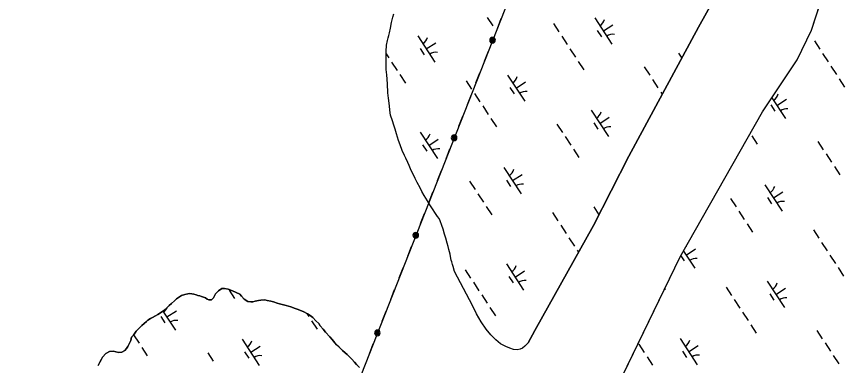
# Model space of a CAD drawing. Extents: x 3945642 to 3966284, y 206476 to 228921.
# Drawn here: x 3957545 to 3958866, y 220842 to 221398 of the extents above; entities that cross this region are included whole.
import ezdxf

# ---------------------------------------------------------------- set-up
doc = ezdxf.new("R2010")
doc.units = 0
for name, color, linetype in [('V-TOPO-SHOR', 7, 'Continuous'), ('V-UTIL-LINE', 7, 'Continuous'), ('V-WETL-SWMP', 7, 'Continuous')]:
    doc.layers.add(name, color=color, linetype=linetype)

msp = doc.modelspace()

# ---------------------------------------------------------------- linework, layer by layer
at = {"layer": 'V-TOPO-SHOR'}
for points in [[(3958472.4, 220725), (3958501.3, 220805.7), (3958603.2, 221015.4), (3958734.4, 221246.1), (3958789.4, 221329.3), (3958812.4, 221376.3), (3958839.5, 221460.4), (3958872.1, 221529.4), (3958896.4, 221579.2), (3958946, 221669.6), (3958996.9, 221748.7), (3959062.9, 221867.4), (3959094.1, 221941.9), (3959128.6, 222038.8), (3959174.1, 222148), (3959206.2, 222212.4), (3959232.8, 222258.1), (3959243.5, 222276)], [(3958464.8, 221065.3), (3958521.1, 221175.8), (3958632.1, 221381), (3958708.3, 221517.6), (3958728, 221556.4), (3958733.1, 221576.5), (3958734.5, 221607.6), (3958736.4, 221635), (3958736.4, 221646.9), (3958736, 221662), (3958734.6, 221677.1), (3958734.2, 221687.2), (3958728, 221717.2)], [(3958243.5, 220992), (3958241.1, 220999.6), (3958239.8, 221002.8), (3958238.8, 221007.1), (3958238.1, 221010.1), (3958237.1, 221015.7), (3958236.4, 221019.6), (3958234, 221026.8), (3958233, 221031.8), (3958231.3, 221037), (3958229.3, 221044.9), (3958227.3, 221051.2), (3958225, 221059.4), (3958223.3, 221065), (3958220.3, 221072.5), (3958218.6, 221076.1), (3958216.3, 221079.7), (3958212, 221085.6), (3958209, 221090.2), (3958203.7, 221098.1), (3958200, 221104.3), (3958194.7, 221113.2), (3958191.4, 221119.4), (3958188.4, 221125), (3958184, 221133.8), (3958180.7, 221139.8), (3958177, 221148), (3958174.4, 221152.9), (3958171, 221160.8), (3958168.7, 221165.4), (3958165.7, 221172.2), (3958163.4, 221176.8), (3958160, 221184.4), (3958156.4, 221193.9), (3958154, 221200.8), (3958151, 221211.3), (3958148.7, 221218.9), (3958146.3, 221224.8), (3958144.3, 221232), (3958141.3, 221241.2), (3958140.2, 221249.1), (3958139.5, 221256), (3958137.8, 221267.9), (3958137.1, 221276.7), (3958136.7, 221290.9), (3958135.6, 221305), (3958134.6, 221313.9), (3958134.6, 221322.5), (3958134.5, 221335.3), (3958134.4, 221342.6), (3958135, 221352.4), (3958136.6, 221360), (3958137.6, 221364), (3958138.6, 221367.9), (3958139.5, 221371.9), (3958141.1, 221379.5), (3958142.7, 221388.7), (3958145, 221396.9), (3958146.6, 221402.5)], [(3958360.9, 220878.4), (3958371.4, 220897.8), (3958464.8, 221065.3)], [(3958360.9, 220878.4), (3958355.4, 220872.8), (3958351.6, 220869.6), (3958347.8, 220867.9), (3958343.4, 220867.2), (3958337.2, 220867.7), (3958331.3, 220869.7), (3958325.1, 220872.1), (3958316.6, 220876.4), (3958309, 220882.8), (3958301.3, 220890.9), (3958293.5, 220900), (3958285.6, 220911.4), (3958278.1, 220924.4), (3958271.7, 220937.8), (3958243.5, 220992)], [(3957866.9, 220961.3), (3957862.4, 220956.2), (3957859.1, 220950.1), (3957855.7, 220946.8), (3957851.9, 220946.5), (3957849.1, 220947.6), (3957846.2, 220949.9), (3957840.1, 220952.2), (3957837.2, 220953), (3957834.2, 220953.7), (3957831.3, 220954.6), (3957827.9, 220955.7), (3957821.2, 220956.6), (3957818.2, 220956.2), (3957813.4, 220955.1), (3957808.1, 220953.4), (3957804.9, 220951.7), (3957800.3, 220948.1), (3957797.2, 220945.3), (3957792.3, 220940.7), (3957788.7, 220937.6), (3957785.2, 220934.5), (3957779.8, 220929.9), (3957776.2, 220926.9), (3957770.6, 220923.1), (3957766.8, 220921.1), (3957761.7, 220918.6), (3957758.6, 220917), (3957754.7, 220914.5), (3957752.2, 220912.2), (3957748.5, 220908.9), (3957745.1, 220905.7), (3957742.9, 220903.6), (3957739.7, 220900.6), (3957736.1, 220896.6), (3957731.6, 220890.5), (3957728.5, 220887.1), (3957727.1, 220882), (3957725.5, 220877.8), (3957722.4, 220872.6), (3957720.6, 220869.4), (3957717.8, 220866), (3957713, 220863.5), (3957708, 220863), (3957703.4, 220863.9), (3957699.8, 220864.7), (3957693.5, 220864.2), (3957687.4, 220861.1), (3957682.2, 220855.3), (3957680.7, 220852.4), (3957678, 220847.3), (3957675.4, 220841.9)], [(3958091.8, 220838.8), (3958087.1, 220843.9), (3958083.9, 220847.2), (3958079.6, 220852.1), (3958076.5, 220855.3), (3958072.2, 220859.7), (3958069.2, 220862.2), (3958064.8, 220866.1), (3958062.2, 220868.5), (3958059.5, 220871.1), (3958055.3, 220875.2), (3958052.5, 220878.4), (3958048, 220883.5), (3958044.3, 220887.6), (3958037.7, 220895), (3958034, 220899.8), (3958029.2, 220905.5), (3958027.1, 220908.8), (3958022.1, 220913), (3958017.2, 220918.3), (3958013, 220921.7), (3958009, 220924.2), (3958002.9, 220927.7), (3957994.1, 220931.2), (3957989.3, 220933), (3957982.3, 220935.4), (3957974.9, 220937.6), (3957970.5, 220938.9), (3957964.4, 220940.5), (3957960.4, 220941.6), (3957954.5, 220943.3), (3957950.7, 220944.4), (3957944.9, 220945.7), (3957940.9, 220946.6), (3957934.7, 220946.4), (3957930.9, 220945.7), (3957925.3, 220944.5), (3957921.8, 220943.6), (3957918.6, 220943.3), (3957913.9, 220944.2), (3957908, 220947.8), (3957903.9, 220952.7), (3957901.1, 220955.6), (3957895.3, 220958.5), (3957889.5, 220960.8), (3957882.6, 220963.5), (3957876.7, 220965), (3957872.6, 220964.5), (3957866.9, 220961.3)]]:
    msp.add_lwpolyline(points, dxfattribs=at)
at = {"layer": 'V-UTIL-LINE'}
for points in [[(3958881.3, 222827.3), (3957109.9, 218327), (3961480.2, 211741.6)], [(3958317.2, 221394.3), (3958311, 221378.5)], [(3958303.9, 221360.3), (3958305.3, 221360.7), (3958304.4, 221361.4), (3958303.1, 221361.1), (3958302.7, 221359.7), (3958304.2, 221359), (3958306.4, 221359.9), (3958306.3, 221362), (3958304.3, 221363.4), (3958302.2, 221362.6), (3958301, 221360.8), (3958301.7, 221358.5), (3958304.2, 221357.3), (3958308, 221358.7), (3958308.4, 221360.4), (3958308, 221362.1), (3958307, 221363.6), (3958305.5, 221364.5), (3958303.8, 221364.8), (3958302.1, 221364.5), (3958300.6, 221363.5), (3958299.7, 221362), (3958299.4, 221360.2), (3958299.7, 221358.5), (3958300.7, 221357.1), (3958302.2, 221356.1), (3958303.9, 221355.8), (3958305.7, 221356.2), (3958307.1, 221357.2), (3958308, 221358.7)], [(3958296.7, 221342.2), (3958290.5, 221326.4)], [(3958283.2, 221307.7), (3958276.9, 221291.9)], [(3958269.6, 221273.3), (3958263.4, 221257.5)], [(3958256.1, 221238.9), (3958249.8, 221223.1)], [(3958242.7, 221204.9), (3958244.1, 221205.3), (3958243.2, 221206), (3958241.9, 221205.7), (3958241.5, 221204.3), (3958243.1, 221203.6), (3958245.2, 221204.5), (3958245.1, 221206.6), (3958243.2, 221208), (3958241, 221207.2), (3958239.8, 221205.4), (3958240.5, 221203.1), (3958243, 221201.9), (3958246.9, 221203.3), (3958247.2, 221205), (3958246.8, 221206.7), (3958245.8, 221208.2), (3958244.3, 221209.1), (3958242.6, 221209.4), (3958240.9, 221209.1), (3958239.5, 221208.1), (3958238.5, 221206.6), (3958238.2, 221204.9), (3958238.6, 221203.1), (3958239.6, 221201.7), (3958241, 221200.7), (3958242.8, 221200.4), (3958244.5, 221200.8), (3958245.9, 221201.8), (3958246.9, 221203.3)], [(3958235.5, 221186.8), (3958229.3, 221171)], [(3958222, 221152.3), (3958215.8, 221136.5)], [(3958208.4, 221117.9), (3958202.2, 221102.1)], [(3958194.9, 221083.5), (3958188.7, 221067.7)], [(3958181.5, 221049.5), (3958182.9, 221049.9), (3958182.1, 221050.6), (3958180.7, 221050.3), (3958180.4, 221048.9), (3958181.9, 221048.2), (3958184.1, 221049.1), (3958184, 221051.2), (3958182, 221052.7), (3958179.9, 221051.8), (3958178.6, 221050), (3958179.4, 221047.7), (3958181.9, 221046.5), (3958185.7, 221047.9), (3958186, 221049.6), (3958185.7, 221051.3), (3958184.7, 221052.8), (3958183.2, 221053.7), (3958181.4, 221054), (3958179.7, 221053.7), (3958178.3, 221052.7), (3958177.3, 221051.2), (3958177, 221049.5), (3958177.4, 221047.7), (3958178.4, 221046.3), (3958179.9, 221045.3), (3958181.6, 221045), (3958183.3, 221045.4), (3958184.8, 221046.4), (3958185.7, 221047.9)], [(3958174.4, 221031.4), (3958168.2, 221015.6)], [(3958160.8, 220997), (3958154.6, 220981.1)], [(3958147.3, 220962.5), (3958141, 220946.7)], [(3958133.7, 220928.1), (3958127.5, 220912.3)], [(3958120.4, 220894.1), (3958121.8, 220894.5), (3958120.9, 220895.2), (3958119.6, 220894.9), (3958119.2, 220893.5), (3958120.7, 220892.8), (3958122.9, 220893.7), (3958122.8, 220895.8), (3958120.8, 220897.3), (3958118.7, 220896.5), (3958117.5, 220894.6), (3958118.2, 220892.3), (3958120.7, 220891.2), (3958124.5, 220892.5), (3958124.9, 220894.2), (3958124.5, 220895.9), (3958123.5, 220897.4), (3958122, 220898.3), (3958120.3, 220898.6), (3958118.6, 220898.3), (3958117.1, 220897.3), (3958116.2, 220895.8), (3958115.9, 220894.1), (3958116.2, 220892.3), (3958117.2, 220890.9), (3958118.7, 220890), (3958120.4, 220889.6), (3958122.2, 220890), (3958123.6, 220891), (3958124.5, 220892.5)], [(3958113.2, 220876), (3958107, 220860.2)]]:
    msp.add_lwpolyline(points, dxfattribs=at)
at = {"layer": 'V-WETL-SWMP'}
for p, q in [((3958812.4, 221376.3), (3958839.5, 221460.4)), ((3958295.3, 221396.6), (3958304.1, 221383.2)), ((3958466.8, 221396), (3958494.2, 221354.2)), ((3958401, 221386.9), (3958409.8, 221373.5)), ((3958470.8, 221375.9), (3958477.3, 221365.9)), ((3958480.5, 221375.1), (3958495.6, 221385)), ((3958789.4, 221329.3), (3958812.4, 221376.3)), ((3958184.6, 221367.4), (3958212, 221325.6)), ((3958414.2, 221366.8), (3958422.9, 221353.5)), ((3958198.3, 221346.5), (3958213.3, 221356.4)), ((3958816.8, 221359.3), (3958825.6, 221345.9)), ((3958134.5, 221338.6), (3958138.7, 221332.2)), ((3958188.6, 221347.3), (3958195.1, 221337.3)), ((3958427.3, 221346.8), (3958436.1, 221333.4)), ((3958600.4, 221339.8), (3958605.6, 221331.9)), ((3958830, 221339.2), (3958838.7, 221325.8)), ((3958143.1, 221325.5), (3958151.8, 221312.1)), ((3958440.5, 221326.7), (3958449.2, 221313.3)), ((3958734.4, 221246.1), (3958789.4, 221329.3)), ((3958545.7, 221318), (3958554.5, 221304.6)), ((3958843.1, 221319.2), (3958851.9, 221305.8)), ((3958156.2, 221305.5), (3958165, 221292.1)), ((3958327.7, 221304.9), (3958355.1, 221263.1)), ((3958558.8, 221297.9), (3958567.6, 221284.5)), ((3958856.3, 221299.1), (3958865, 221285.7)), ((3958261.9, 221295.8), (3958270.6, 221282.4)), ((3958331.6, 221284.8), (3958338.2, 221274.7)), ((3958341.4, 221284), (3958356.4, 221293.8)), ((3958275, 221275.7), (3958283.8, 221262.3)), ((3958572, 221277.8), (3958574.4, 221274.2)), ((3958747.4, 221257.2), (3958754, 221247.1)), ((3958749.2, 221268.5), (3958770.9, 221235.5)), ((3958757.2, 221256.4), (3958772.2, 221266.2)), ((3958288.2, 221255.6), (3958296.9, 221242.2)), ((3958461.3, 221248.7), (3958488.7, 221206.8)), ((3958603.2, 221015.4), (3958734.4, 221246.1)), ((3958301.3, 221235.5), (3958310.1, 221222.2)), ((3958475, 221227.8), (3958490, 221237.6)), ((3958406.6, 221226.8), (3958415.3, 221213.5)), ((3958465.2, 221228.6), (3958471.8, 221218.5)), ((3958188.5, 221213.7), (3958215.9, 221171.9)), ((3958419.7, 221206.8), (3958428.5, 221193.4)), ((3958717.1, 221207.9), (3958725.9, 221194.5)), ((3958192.5, 221193.6), (3958199.1, 221183.6)), ((3958202.2, 221192.8), (3958217.3, 221202.7)), ((3958822.4, 221199.2), (3958831.1, 221185.8)), ((3958432.9, 221186.7), (3958441.6, 221173.3)), ((3958835.5, 221179.1), (3958844.3, 221165.8)), ((3958322.1, 221157.5), (3958349.5, 221115.7)), ((3958848.7, 221159.1), (3958857.4, 221145.7)), ((3958326.1, 221137.4), (3958332.6, 221127.4)), ((3958335.8, 221136.6), (3958350.9, 221146.5)), ((3958267.4, 221135.7), (3958276.2, 221122.3)), ((3958737.9, 221129.9), (3958765.3, 221088.1)), ((3958280.6, 221115.6), (3958289.3, 221102.2)), ((3958751.6, 221109), (3958766.7, 221118.9)), ((3958683.2, 221108.1), (3958692, 221094.7)), ((3958741.9, 221109.8), (3958748.4, 221099.7)), ((3958293.7, 221095.5), (3958302.5, 221082.1)), ((3958399.4, 221085.9), (3958408.2, 221072.5)), ((3958465.2, 221095), (3958473.5, 221082.3)), ((3958696.4, 221088), (3958705.1, 221074.6)), ((3958469.1, 221074.9), (3958469.4, 221074.4)), ((3958412.5, 221065.8), (3958421.3, 221052.4)), ((3958709.5, 221067.9), (3958718.3, 221054.5)), ((3958815.2, 221058.2), (3958824, 221044.9)), ((3958425.7, 221045.7), (3958434.5, 221032.3)), ((3958828.3, 221038.2), (3958837.1, 221024.8)), ((3958438.8, 221025.6), (3958440.9, 221022.4)), ((3958608.2, 221024.3), (3958626.2, 220996.9)), ((3958612.5, 221017.8), (3958627.5, 221027.7)), ((3958501.3, 220805.7), (3958603.2, 221015.4)), ((3958604, 221016.8), (3958609.3, 221008.6)), ((3958841.5, 221018.1), (3958850.3, 221004.7)), ((3958260.3, 220994.7), (3958269, 220981.3)), ((3958326, 221003.8), (3958353.4, 220962)), ((3958339.7, 220982.9), (3958354.8, 220992.8)), ((3958854.6, 220998), (3958863.4, 220984.6)), ((3958330, 220983.7), (3958336.6, 220973.7)), ((3958273.4, 220974.6), (3958282.2, 220961.2)), ((3958676.1, 220967.1), (3958684.8, 220953.7)), ((3958741.8, 220976.2), (3958769.2, 220934.4)), ((3957883.9, 220962.1), (3957892.7, 220948.7)), ((3958286.6, 220954.6), (3958295.3, 220941.2)), ((3958578.4, 220964.5), (3958579.2, 220963.4)), ((3958745.8, 220956.1), (3958752.4, 220946.1)), ((3958755.5, 220955.3), (3958770.6, 220965.2)), ((3958689.2, 220947), (3958698, 220933.6)), ((3957778.6, 220928.9), (3957798.5, 220898.5)), ((3957784.8, 220919.4), (3957799.9, 220929.2)), ((3958299.7, 220934.5), (3958308.5, 220921.1)), ((3958702.4, 220926.9), (3958711.1, 220913.6)), ((3957775.1, 220920.2), (3957781.6, 220910.1)), ((3958007.8, 220924.9), (3958011.1, 220919.9)), ((3958015.4, 220913.2), (3958024.2, 220899.8)), ((3958715.5, 220906.9), (3958724.3, 220893.5)), ((3957731.8, 220890.7), (3957740.4, 220877.6)), ((3958820.7, 220898.1), (3958829.5, 220884.8)), ((3957904.7, 220884.1), (3957932.1, 220842.2)), ((3958536.9, 220875.9), (3958545.7, 220862.6)), ((3958602.7, 220885.1), (3958630.1, 220843.2)), ((3958616.4, 220864.1), (3958631.5, 220874)), ((3958833.9, 220878.1), (3958842.7, 220864.7)), ((3957744.8, 220870.9), (3957753.5, 220857.6)), ((3957850, 220862.2), (3957858.8, 220848.8)), ((3957908.7, 220863.9), (3957915.2, 220853.9)), ((3957918.4, 220863.2), (3957933.5, 220873)), ((3958606.7, 220864.9), (3958613.2, 220854.9)), ((3958550.1, 220855.9), (3958558.8, 220842.5)), ((3958847, 220858), (3958855.8, 220844.6))]:
    msp.add_line(p, q, dxfattribs=at)
for points in [[(3958708.3, 221517.6), (3958632.1, 221381), (3958521.1, 221175.8), (3958464.8, 221065.3), (3958371.4, 220897.8), (3958360.9, 220878.4), (3958355.4, 220872.8), (3958351.6, 220869.6), (3958347.8, 220867.9), (3958343.4, 220867.2), (3958337.2, 220867.7), (3958331.3, 220869.7), (3958325.1, 220872.1), (3958316.6, 220876.4), (3958309, 220882.8), (3958301.3, 220890.9), (3958293.5, 220900), (3958285.6, 220911.4), (3958278.1, 220924.4), (3958271.7, 220937.8), (3958243.5, 220992), (3958241.1, 220999.6), (3958239.8, 221002.8), (3958238.8, 221007.1), (3958238.1, 221010.1), (3958237.1, 221015.7), (3958236.4, 221019.6), (3958234, 221026.8), (3958233, 221031.8), (3958231.3, 221037), (3958229.3, 221044.9), (3958227.3, 221051.2), (3958225, 221059.4), (3958223.3, 221065), (3958220.3, 221072.5), (3958218.6, 221076.1), (3958216.3, 221079.7), (3958212, 221085.6), (3958209, 221090.2), (3958203.7, 221098.1), (3958200, 221104.3), (3958194.7, 221113.2), (3958191.4, 221119.4), (3958188.4, 221125), (3958184, 221133.8), (3958180.7, 221139.8), (3958177, 221148), (3958174.4, 221152.9), (3958171, 221160.8), (3958168.7, 221165.4), (3958165.7, 221172.2), (3958163.4, 221176.8), (3958160, 221184.4), (3958156.4, 221193.9), (3958154, 221200.8), (3958151, 221211.3), (3958148.7, 221218.9), (3958146.3, 221224.8), (3958144.3, 221232), (3958141.3, 221241.2), (3958140.2, 221249.1), (3958139.5, 221256), (3958137.8, 221267.9), (3958137.1, 221276.7), (3958136.7, 221290.9), (3958135.6, 221305), (3958134.6, 221313.9), (3958134.6, 221322.5), (3958134.5, 221335.3), (3958134.4, 221342.6), (3958135, 221352.4), (3958136.6, 221360), (3958137.6, 221364), (3958138.6, 221367.9), (3958139.5, 221371.9)], [(3958139.5, 221371.9), (3958141.1, 221379.5), (3958142.7, 221388.7), (3958145, 221396.9), (3958146.6, 221402.5)], [(3957675.4, 220841.9), (3957678, 220847.3), (3957680.7, 220852.4), (3957682.2, 220855.3), (3957687.4, 220861.1), (3957693.5, 220864.2), (3957699.8, 220864.7), (3957703.4, 220863.9), (3957708, 220863), (3957713, 220863.5), (3957717.8, 220866), (3957720.6, 220869.4), (3957722.4, 220872.6), (3957725.5, 220877.8), (3957727.1, 220882), (3957728.5, 220887.1), (3957731.6, 220890.5), (3957736.1, 220896.6), (3957739.7, 220900.6), (3957742.9, 220903.6), (3957745.1, 220905.7), (3957748.5, 220908.9), (3957752.2, 220912.2), (3957754.7, 220914.5), (3957758.6, 220917), (3957761.7, 220918.6), (3957766.8, 220921.1), (3957770.6, 220923.1), (3957776.2, 220926.9), (3957779.8, 220929.9), (3957785.2, 220934.5), (3957788.7, 220937.6), (3957792.3, 220940.7), (3957797.2, 220945.3), (3957800.3, 220948.1), (3957804.9, 220951.7), (3957808.1, 220953.4), (3957813.4, 220955.1), (3957818.2, 220956.2), (3957821.2, 220956.6), (3957827.9, 220955.7), (3957831.3, 220954.6), (3957834.2, 220953.7), (3957837.2, 220953), (3957840.1, 220952.2), (3957846.2, 220949.9), (3957849.1, 220947.6), (3957851.9, 220946.5), (3957855.7, 220946.8), (3957859.1, 220950.1), (3957862.4, 220956.2), (3957866.9, 220961.3)], [(3957866.9, 220961.3), (3957872.6, 220964.5), (3957876.7, 220965), (3957882.6, 220963.5), (3957889.5, 220960.8), (3957895.3, 220958.5), (3957901.1, 220955.6), (3957903.9, 220952.7), (3957908, 220947.8), (3957913.9, 220944.2), (3957918.6, 220943.3), (3957921.8, 220943.6), (3957925.3, 220944.5), (3957930.9, 220945.7), (3957934.7, 220946.4), (3957940.9, 220946.6), (3957944.9, 220945.7), (3957950.7, 220944.4), (3957954.5, 220943.3), (3957960.4, 220941.6), (3957964.4, 220940.5), (3957970.5, 220938.9), (3957974.9, 220937.6), (3957982.3, 220935.4), (3957989.2, 220933), (3957994.1, 220931.2), (3958002.9, 220927.7), (3958009, 220924.2), (3958013, 220921.7), (3958017.2, 220918.3), (3958022.1, 220913), (3958027.1, 220908.8), (3958029.2, 220905.5), (3958034, 220899.8), (3958037.7, 220895), (3958044.3, 220887.6), (3958048, 220883.5), (3958052.5, 220878.4), (3958055.3, 220875.3), (3958059.5, 220871.1), (3958062.2, 220868.5), (3958064.8, 220866.1), (3958069.2, 220862.2), (3958072.2, 220859.7), (3958076.5, 220855.3), (3958079.6, 220852.1), (3958083.9, 220847.2), (3958087.1, 220843.9), (3958091.8, 220838.8)]]:
    msp.add_lwpolyline(points, dxfattribs=at)
for centre, start, end in [((3958465.6, 221398.4), 302.4575, 344.0011), ((3958183.4, 221369.8), 302.4575, 344.0011), ((3958495.8, 221352.2), 82.4574, 124.0011), ((3958213.6, 221323.6), 82.4574, 124.0011), ((3958326.4, 221307.2), 302.4575, 344.0011), ((3958356.7, 221261), 82.4574, 124.0011), ((3958742.2, 221279.6), 302.4575, 344.0011), ((3958460, 221251), 302.4575, 344.0011), ((3958772.5, 221233.4), 82.4574, 124.0011), ((3958490.3, 221204.8), 82.4574, 124.0011), ((3958187.3, 221216.1), 302.4575, 344.0011), ((3958217.6, 221169.9), 82.4574, 124.0011), ((3958320.9, 221159.8), 302.4575, 344.0011), ((3958351.1, 221113.6), 82.4574, 124.0011), ((3958736.7, 221132.2), 302.4575, 344.0011), ((3958766.9, 221086), 82.4574, 124.0011), ((3958463.9, 221097.3), 302.4575, 303.2415), ((3958597.5, 221041.1), 327.5533, 333.1938), ((3958627.8, 220994.9), 82.4574, 124.0011), ((3958324.8, 221006.2), 302.4575, 344.0011), ((3958355.1, 220959.9), 82.4574, 124.0011), ((3958740.6, 220978.5), 302.4575, 344.0011), ((3958770.9, 220932.3), 82.4574, 124.0011), ((3957769.9, 220942.6), 302.4575, 334.2737), ((3957800.1, 220896.4), 82.4574, 124.0011), ((3957903.5, 220886.4), 302.4575, 344.0011), ((3958601.5, 220887.4), 302.4575, 344.0011), ((3957933.7, 220840.2), 82.4574, 124.0011), ((3958631.7, 220841.2), 82.4574, 124.0011)]:
    msp.add_arc(centre, 17.6, start, end, dxfattribs=at)

doc.saveas('drawing.dxf')
